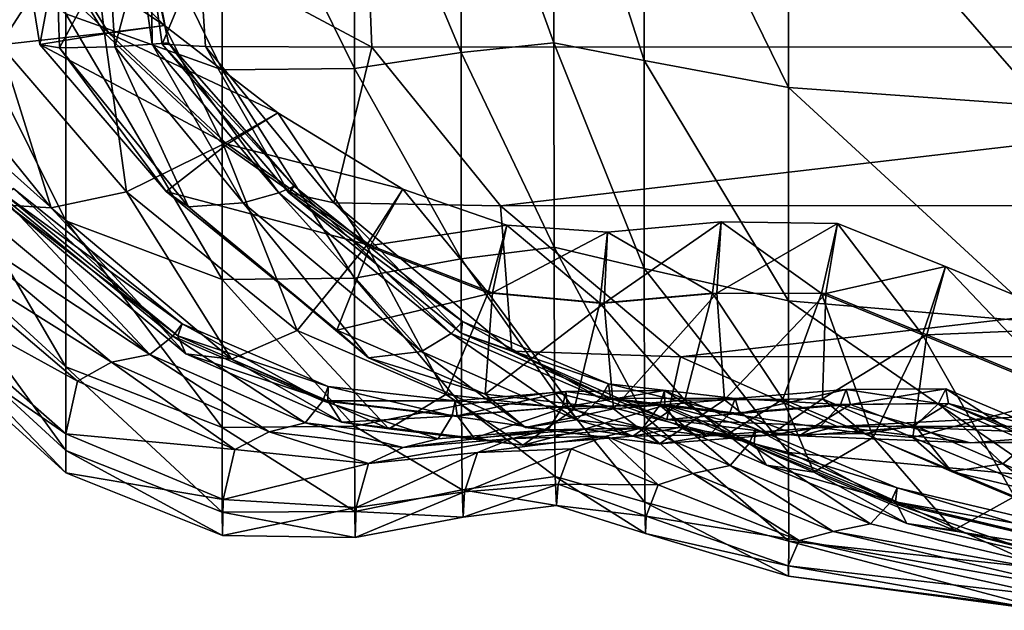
# Model space of a CAD drawing. Header units: millimetres. Extents: x 2387 to 13955, y -4964 to 364.
# Tile 779 of 1056: x 3696.4 to 3702.06, y -362.9 to -359.51. Entities that reach past the tile are written whole.
import ezdxf

# ---------------------------------------------------------------- set-up
doc = ezdxf.new("R2010")
doc.units = ezdxf.units.MM
doc.header["$MEASUREMENT"] = 0
doc.layers.add('Predefinito', color=7, linetype='Continuous', true_color=0x000000)

# ---------------------------------------------------------------- blocks, each defined once
blk = doc.blocks.new('Blocco 09')
at = {"layer": 'Predefinito'}
for points in [[(284.5977, -625.4365, 14.6833), (285.4974, -625.735, 14.3156), (285.4974, -627.2872, 15.5215)], [(285.4974, -627.2872, 15.5215), (284.5977, -626.9671, 15.872), (284.5977, -625.4365, 14.6833)], [(286.2571, -625.7303, 14.3233), (286.8711, -625.6611, 14.434), (286.8709, -627.1884, 15.6202)], [(287.4042, -627.1323, 15.6763), (286.8709, -627.1884, 15.6202), (286.8711, -625.6611, 14.434)], [(286.8711, -625.6611, 14.434), (287.4045, -625.619, 14.5012), (287.4042, -627.1323, 15.6763)], [(287.9228, -627.2346, 15.574), (287.4042, -627.1323, 15.6763), (287.4045, -625.619, 14.5012)], [(287.4045, -625.619, 14.5012), (287.923, -625.6959, 14.3788), (287.9228, -627.2346, 15.574)], [(288.753, -627.3903, 15.4184), (287.9228, -627.2346, 15.574), (287.923, -625.6959, 14.3788)], [(287.923, -625.6959, 14.3788), (288.753, -625.813, 14.1924), (288.753, -627.3903, 15.4184)], [(285.4974, -625.735, 14.3156), (286.2571, -625.7303, 14.3233), (286.257, -627.2808, 15.5279)], [(286.257, -627.2808, 15.5279), (285.4974, -627.2872, 15.5215), (285.4974, -625.735, 14.3156)], [(286.8709, -627.1884, 15.6202), (286.257, -627.2808, 15.5279), (286.2571, -625.7303, 14.3233)], [(288.753, -625.813, 14.1924), (290.2211, -625.8915, 14.0678), (290.2211, -627.4945, 15.3142)], [(290.2211, -627.4945, 15.3142), (288.753, -627.3903, 15.4184), (288.753, -625.813, 14.1924)], [(284.5977, -628.1558, 17.4027), (283.5634, -627.2316, 18.3346), (283.5634, -626.0801, 16.8506)], [(283.5634, -626.0801, 16.8506), (284.5977, -626.9671, 15.872), (284.5977, -628.1558, 17.4027)], [(284.5438, -626.6307, 430.0184), (284.3663, -626.6329, 427.6046), (284.4484, -627.1425, 427.6287)], [(284.4484, -627.1425, 427.6287), (284.5626, -627.1625, 430.0535), (284.5438, -626.6307, 430.0184)], [(284.8479, -626.6291, 432.4367), (284.5438, -626.6307, 430.0184), (284.5626, -627.1625, 430.0535)], [(284.5626, -627.1625, 430.0535), (284.8804, -627.1559, 432.4733), (284.8479, -626.6291, 432.4367)], [(285.0211, -626.6288, 433.3565), (284.8479, -626.6291, 432.4367), (284.8804, -627.1559, 432.4733)], [(284.8804, -627.1559, 432.4733), (285.0939, -627.1413, 433.3881), (285.0211, -626.6288, 433.3565)], [(285.0894, -626.629, 433.5332), (285.0211, -626.6288, 433.3565), (285.0939, -627.1413, 433.3881)], [(285.3675, -626.6279, 435.5368), (285.0784, -626.6287, 433.7225), (285.1512, -627.1411, 433.7548)], [(285.0784, -626.6287, 433.7225), (285.0894, -626.629, 433.5332), (285.189, -627.132, 433.5609)], [(285.189, -627.132, 433.5609), (285.1512, -627.1411, 433.7548), (285.0784, -626.6287, 433.7225)], [(285.0939, -627.1413, 433.3881), (285.189, -627.132, 433.5609), (285.0894, -626.629, 433.5332)], [(285.1512, -627.1411, 433.7548), (285.4004, -627.1544, 435.5775), (285.3675, -626.6279, 435.5368)], [(286.3565, -627.1576, 440.6371), (286.3364, -626.627, 440.589), (285.3675, -626.6279, 435.5368)], [(285.3675, -626.6279, 435.5368), (285.4004, -627.1544, 435.5775), (286.3565, -627.1576, 440.6371)], [(294.9314, -627.1563, 468.8546), (294.9113, -626.6259, 468.8031), (286.3364, -626.627, 440.589)], [(286.3364, -626.627, 440.589), (286.3565, -627.1576, 440.6371), (294.9314, -627.1563, 468.8546)], [(284.5486, -626.6351, 426.489), (284.1388, -626.6344, 425.6545), (284.2208, -627.1441, 425.676)], [(284.2208, -627.1441, 425.676), (284.8212, -627.0771, 426.4893), (284.5486, -626.6351, 426.489)], [(284.3663, -626.6329, 427.6046), (284.573, -626.6349, 426.6982), (284.8457, -627.0769, 426.6988)], [(284.8457, -627.0769, 426.6988), (284.4484, -627.1425, 427.6287), (284.3663, -626.6329, 427.6046)], [(284.7662, -626.6359, 426.5696), (284.5486, -626.6351, 426.489), (284.8212, -627.0771, 426.4893)], [(284.573, -626.6349, 426.6982), (284.7662, -626.6359, 426.5696), (285.166, -627.0328, 426.5552)], [(285.166, -627.0328, 426.5552), (284.8457, -627.0769, 426.6988), (284.573, -626.6349, 426.6982)], [(284.8212, -627.0771, 426.4893), (285.166, -627.0328, 426.5552), (284.7662, -626.6359, 426.5696)], [(285.4974, -628.493, 17.0736), (284.5977, -628.1558, 17.4027), (284.5977, -626.9671, 15.872)], [(284.5977, -626.9671, 15.872), (285.4974, -627.2872, 15.5215), (285.4974, -628.493, 17.0736)], [(284.8212, -627.0771, 426.4893), (284.2208, -627.1441, 425.676), (284.9464, -627.9887, 425.6871)], [(284.4484, -627.1425, 427.6287), (284.8457, -627.0769, 426.6988), (285.5266, -627.7157, 426.7157)], [(285.166, -627.0328, 426.5552), (284.8212, -627.0771, 426.4893), (285.5022, -627.7159, 426.5059)], [(284.9464, -627.9887, 425.6871), (285.5022, -627.7159, 426.5059), (284.8212, -627.0771, 426.4893)], [(284.8457, -627.0769, 426.6988), (285.166, -627.0328, 426.5552), (285.8171, -627.5345, 426.5753)], [(285.8171, -627.5345, 426.5753), (285.5266, -627.7157, 426.7157), (284.8457, -627.0769, 426.6988)], [(285.5022, -627.7159, 426.5059), (285.8171, -627.5345, 426.5753), (285.166, -627.0328, 426.5552)], [(285.0939, -627.1413, 433.3881), (284.8804, -627.1559, 432.4733), (285.618, -628.0535, 432.4865)], [(285.189, -627.132, 433.5609), (285.0939, -627.1413, 433.3881), (285.8223, -627.9953, 433.4031)], [(285.618, -628.0535, 432.4865), (285.8223, -627.9953, 433.4031), (285.0939, -627.1413, 433.3881)], [(285.1512, -627.1411, 433.7548), (285.189, -627.132, 433.5609), (285.9111, -627.957, 433.5772)], [(285.4004, -627.1544, 435.5775), (285.1512, -627.1411, 433.7548), (285.8796, -627.9951, 433.7708)], [(285.9111, -627.957, 433.5772), (285.8796, -627.9951, 433.7708), (285.1512, -627.1411, 433.7548)], [(285.8223, -627.9953, 433.4031), (285.9111, -627.957, 433.5772), (285.189, -627.132, 433.5609)], [(286.8709, -627.1884, 15.6202), (287.4042, -627.1323, 15.6763), (287.4045, -628.3075, 17.1896)], [(287.923, -628.4299, 17.1127), (287.4045, -628.3075, 17.1896), (287.4042, -627.1323, 15.6763)], [(287.4042, -627.1323, 15.6763), (287.9228, -627.2346, 15.574), (287.923, -628.4299, 17.1127)], [(284.2208, -627.1441, 425.676), (283.7741, -627.1682, 423.2899), (284.5145, -628.0818, 423.2984)], [(284.2638, -628.0651, 420.8696), (284.5145, -628.0818, 423.2984), (283.7741, -627.1682, 423.2899)], [(284.5145, -628.0818, 423.2984), (284.9464, -627.9887, 425.6871), (284.2208, -627.1441, 425.676)], [(284.5626, -627.1625, 430.0535), (284.4484, -627.1425, 427.6287), (285.1741, -627.9868, 427.641)], [(285.5266, -627.7157, 426.7157), (285.1741, -627.9868, 427.641), (284.4484, -627.1425, 427.6287)], [(284.8804, -627.1559, 432.4733), (284.5626, -627.1625, 430.0535), (285.3033, -628.075, 430.0652)], [(285.1741, -627.9868, 427.641), (285.3033, -628.075, 430.0652), (284.5626, -627.1625, 430.0535)], [(285.3033, -628.075, 430.0652), (285.618, -628.0535, 432.4865), (284.8804, -627.1559, 432.4733)], [(286.3565, -627.1576, 440.6371), (285.4004, -627.1544, 435.5775), (286.1383, -628.0518, 435.5931)], [(285.8796, -627.9951, 433.7708), (286.1383, -628.0518, 435.5931), (285.4004, -627.1544, 435.5775)], [(286.1383, -628.0518, 435.5931), (287.0976, -628.0691, 440.6537), (286.3565, -627.1576, 440.6371)], [(286.257, -627.2808, 15.5279), (286.8709, -627.1884, 15.6202), (286.871, -628.3747, 17.1476)], [(294.9314, -627.1563, 468.8546), (286.3565, -627.1576, 440.6371), (287.0976, -628.0691, 440.6537)], [(287.4045, -628.3075, 17.1896), (286.871, -628.3747, 17.1476), (286.8709, -627.1884, 15.6202)], [(287.0976, -628.0691, 440.6537), (295.6726, -628.0674, 468.8788), (294.9314, -627.1563, 468.8546)], [(283.5634, -627.2316, 18.3346), (284.5977, -628.1558, 17.4027), (284.5977, -628.9949, 19.2828)], [(284.5977, -628.9949, 19.2828), (283.5634, -628.048, 20.1374), (283.5634, -627.2316, 18.3346)], [(288.753, -628.6162, 16.9956), (287.923, -628.4299, 17.1127), (287.9228, -627.2346, 15.574)], [(287.9228, -627.2346, 15.574), (288.753, -627.3903, 15.4184), (288.753, -628.6162, 16.9956)], [(285.4974, -627.2872, 15.5215), (286.257, -627.2808, 15.5279), (286.2571, -628.4853, 17.0783)], [(286.2571, -628.4853, 17.0783), (285.4974, -628.493, 17.0736), (285.4974, -627.2872, 15.5215)], [(286.871, -628.3747, 17.1476), (286.2571, -628.4853, 17.0783), (286.257, -627.2808, 15.5279)], [(290.2211, -628.7409, 16.9171), (288.753, -628.6162, 16.9956), (288.753, -627.3903, 15.4184)], [(288.753, -627.3903, 15.4184), (290.2211, -627.4945, 15.3142), (290.2211, -628.7409, 16.9171)], [(285.8171, -627.5345, 426.5753), (285.5022, -627.7159, 426.5059), (286.3259, -628.2981, 426.5302)], [(285.5266, -627.7157, 426.7157), (285.8171, -627.5345, 426.5753), (286.535, -627.9732, 426.6119)], [(286.3259, -628.2981, 426.5302), (286.535, -627.9732, 426.6119), (285.8171, -627.5345, 426.5753)], [(285.5022, -627.7159, 426.5059), (284.9464, -627.9887, 425.6871), (285.929, -628.7862, 425.693)], [(285.1741, -627.9868, 427.641), (285.5266, -627.7157, 426.7157), (286.3503, -628.2978, 426.7403)], [(285.929, -628.7862, 425.693), (286.3259, -628.2981, 426.5302), (285.5022, -627.7159, 426.5059)], [(286.535, -627.9732, 426.6119), (286.3503, -628.2978, 426.7403), (285.5266, -627.7157, 426.7157)], [(284.2979, -627.9703, 419.7409), (284.2229, -628.009, 419.5611), (285.2139, -628.8181, 419.5645)], [(284.2515, -628.0084, 419.9304), (284.2979, -627.9703, 419.7409), (285.2662, -628.749, 419.746)], [(285.2139, -628.8181, 419.5645), (285.2662, -628.749, 419.746), (284.2979, -627.9703, 419.7409)], [(284.9464, -627.9887, 425.6871), (284.5145, -628.0818, 423.2984), (285.5503, -628.9513, 423.2985)], [(285.5503, -628.9513, 423.2985), (285.929, -628.7862, 425.693), (284.9464, -627.9887, 425.6871)], [(285.3033, -628.075, 430.0652), (285.1741, -627.9868, 427.641), (286.1566, -628.7841, 427.6472)], [(286.3503, -628.2978, 426.7403), (286.1566, -628.7841, 427.6472), (285.1741, -627.9868, 427.641)], [(285.9111, -627.957, 433.5772), (285.8223, -627.9953, 433.4031), (286.8128, -628.8029, 433.4098)], [(285.8796, -627.9951, 433.7708), (285.9111, -627.957, 433.5772), (286.8794, -628.734, 433.5877)], [(286.8128, -628.8029, 433.4098), (286.8794, -628.734, 433.5877), (285.9111, -627.957, 433.5772)], [(286.535, -627.9732, 426.6119), (286.3259, -628.2981, 426.5302), (287.0266, -628.5699, 426.5536)], [(286.3503, -628.2978, 426.7403), (286.535, -627.9732, 426.6119), (287.1343, -628.1807, 426.6472)], [(287.0266, -628.5699, 426.5536), (287.1343, -628.1807, 426.6472), (286.535, -627.9732, 426.6119)], [(284.2229, -628.009, 419.5611), (284.0558, -628.0695, 417.729), (285.0806, -628.9245, 417.7299)], [(285.0806, -628.9245, 417.7299), (285.2139, -628.8181, 419.5645), (284.2229, -628.009, 419.5611)], [(285.2662, -628.749, 419.746), (285.2425, -628.8176, 419.9341), (284.2515, -628.0084, 419.9304)], [(284.2638, -628.0651, 420.8696), (284.2515, -628.0084, 419.9304), (285.2425, -628.8176, 419.9341)], [(285.8223, -627.9953, 433.4031), (285.618, -628.0535, 432.4865), (286.642, -628.9068, 432.4879)], [(286.642, -628.9068, 432.4879), (286.8128, -628.8029, 433.4098), (285.8223, -627.9953, 433.4031)], [(286.8794, -628.734, 433.5877), (286.8702, -628.8026, 433.7783), (285.8796, -627.9951, 433.7708)], [(286.1383, -628.0518, 435.5931), (285.8796, -627.9951, 433.7708), (286.8702, -628.8026, 433.7783)], [(284.5978, -629.4764, 21.5201), (283.5634, -628.5269, 22.2456), (283.5634, -628.048, 20.1374)], [(283.5634, -628.048, 20.1374), (284.5977, -628.9949, 19.2828), (284.5978, -629.4764, 21.5201)], [(284.8616, -628.9682, 412.5827), (283.8254, -628.0972, 412.5827), (283.6289, -628.1967, 359.8209)], [(285.0806, -628.9245, 417.7299), (284.0558, -628.0695, 417.729), (283.8254, -628.0972, 412.5827)], [(283.8254, -628.0972, 412.5827), (284.8616, -628.9682, 412.5827), (285.0806, -628.9245, 417.7299)], [(284.5145, -628.0818, 423.2984), (284.2638, -628.0651, 420.8696), (285.2885, -628.9196, 420.8708)], [(285.2425, -628.8176, 419.9341), (285.2885, -628.9196, 420.8708), (284.2638, -628.0651, 420.8696)], [(285.2885, -628.9196, 420.8708), (285.5503, -628.9513, 423.2985), (284.5145, -628.0818, 423.2984)], [(285.618, -628.0535, 432.4865), (285.3033, -628.075, 430.0652), (286.3385, -628.9438, 430.0651)], [(286.1566, -628.7841, 427.6472), (286.3385, -628.9438, 430.0651), (285.3033, -628.075, 430.0652)], [(286.3385, -628.9438, 430.0651), (286.642, -628.9068, 432.4879), (285.618, -628.0535, 432.4865)], [(287.0976, -628.0691, 440.6537), (286.1383, -628.0518, 435.5931), (287.1622, -628.9048, 435.5958)], [(286.8702, -628.8026, 433.7783), (287.1622, -628.9048, 435.5958), (286.1383, -628.0518, 435.5931)], [(295.6726, -628.0674, 468.8788), (287.0976, -628.0691, 440.6537), (288.132, -628.9371, 440.6544)], [(287.1622, -628.9048, 435.5958), (288.132, -628.9371, 440.6544), (287.0976, -628.0691, 440.6537)], [(288.132, -628.9371, 440.6544), (296.7068, -628.9353, 468.8873), (295.6726, -628.0674, 468.8788)], [(284.5977, -628.1558, 17.4027), (285.4974, -628.493, 17.0736), (285.4975, -629.3439, 18.9856)], [(285.4975, -629.3439, 18.9856), (284.5977, -628.9949, 19.2828), (284.5977, -628.1558, 17.4027)], [(284.6649, -629.0773, 359.7496), (283.6289, -628.1967, 359.8209), (283.5634, -628.4726, 215.1428)], [(283.6289, -628.1967, 359.8209), (284.6649, -629.0773, 359.7496), (284.8616, -628.9682, 412.5827)], [(287.1343, -628.1807, 426.6472), (287.051, -628.5696, 426.7639), (286.3503, -628.2978, 426.7403)], [(287.1343, -628.1807, 426.6472), (287.0266, -628.5699, 426.5536), (287.6685, -628.6287, 426.5671)], [(287.051, -628.5696, 426.7639), (287.1343, -628.1807, 426.6472), (287.7124, -628.222, 426.6682)], [(287.6685, -628.6287, 426.5671), (287.7124, -628.222, 426.6682), (287.1343, -628.1807, 426.6472)], [(288.3662, -628.1622, 426.6618), (288.34, -628.5718, 426.7718), (287.6929, -628.6285, 426.7774)], [(287.6929, -628.6285, 426.7774), (287.7124, -628.222, 426.6682), (288.3662, -628.1622, 426.6618)], [(288.3156, -628.572, 426.5616), (288.3662, -628.1622, 426.6618), (287.7124, -628.222, 426.6682)], [(288.3662, -628.1622, 426.6618), (288.3156, -628.572, 426.5616), (288.942, -628.5746, 426.5492)], [(288.34, -628.5718, 426.7718), (288.3662, -628.1622, 426.6618), (289.0342, -628.171, 426.6447)], [(289.0342, -628.171, 426.6447), (288.9666, -628.5745, 426.7595), (288.34, -628.5718, 426.7718)], [(288.942, -628.5746, 426.5492), (289.0342, -628.171, 426.6447), (288.3662, -628.1622, 426.6618)], [(289.0342, -628.171, 426.6447), (288.942, -628.5746, 426.5492), (289.5222, -628.8115, 426.5425)], [(288.9666, -628.5745, 426.7595), (289.0342, -628.171, 426.6447), (289.6552, -628.4183, 426.6333)], [(289.5222, -628.8115, 426.5425), (289.6552, -628.4183, 426.6333), (289.0342, -628.171, 426.6447)], [(287.7124, -628.222, 426.6682), (287.6929, -628.6285, 426.7774), (287.051, -628.5696, 426.7639)], [(287.7124, -628.222, 426.6682), (287.6685, -628.6287, 426.5671), (288.3156, -628.572, 426.5616)], [(286.3259, -628.2981, 426.5302), (285.929, -628.7862, 425.693), (286.782, -629.1544, 425.6989)], [(286.1566, -628.7841, 427.6472), (286.3503, -628.2978, 426.7403), (287.051, -628.5696, 426.7639)], [(286.782, -629.1544, 425.6989), (287.0266, -628.5699, 426.5536), (286.3259, -628.2981, 426.5302)], [(286.871, -628.3747, 17.1476), (287.4045, -628.3075, 17.1896), (287.4065, -629.1401, 19.0617)], [(287.4045, -628.3075, 17.1896), (287.923, -628.4299, 17.1127), (287.9242, -629.2775, 19.0107)], [(287.9242, -629.2775, 19.0107), (287.4065, -629.1401, 19.0617), (287.4045, -628.3075, 17.1896)], [(286.2571, -628.4853, 17.0783), (286.871, -628.3747, 17.1476), (286.8724, -629.2142, 19.0341)], [(287.4065, -629.1401, 19.0617), (286.8724, -629.2142, 19.0341), (286.871, -628.3747, 17.1476)], [(287.923, -628.4299, 17.1127), (288.753, -628.6162, 16.9956), (288.7532, -629.4868, 18.9329)], [(288.7532, -629.4868, 18.9329), (287.9242, -629.2775, 19.0107), (287.923, -628.4299, 17.1127)], [(289.6552, -628.4183, 426.6333), (289.5468, -628.8114, 426.7528), (288.9666, -628.5745, 426.7595)], [(289.6552, -628.4183, 426.6333), (289.5222, -628.8115, 426.5425), (290.3579, -629.158, 426.5432)], [(289.5468, -628.8114, 426.7528), (289.6552, -628.4183, 426.6333), (290.5059, -628.7703, 426.6323)], [(290.3579, -629.158, 426.5432), (290.5059, -628.7703, 426.6323), (289.6552, -628.4183, 426.6333)], [(284.5988, -629.3799, 214.8576), (283.5634, -628.4726, 215.1428), (283.5634, -628.6683, 71.6003)], [(283.5634, -628.4726, 215.1428), (284.5988, -629.3799, 214.8576), (284.6649, -629.0773, 359.7496)], [(285.4974, -628.493, 17.0736), (286.2571, -628.4853, 17.0783), (286.2575, -629.3365, 18.9884)], [(286.2575, -629.3365, 18.9884), (285.4975, -629.3439, 18.9856), (285.4974, -628.493, 17.0736)], [(286.8724, -629.2142, 19.0341), (286.2575, -629.3365, 18.9884), (286.2571, -628.4853, 17.0783)], [(283.5634, -628.5269, 22.2456), (284.5978, -629.4764, 21.5201), (284.598, -629.6037, 71.0624)], [(284.598, -629.6037, 71.0624), (283.5634, -628.6683, 71.6003), (283.5634, -628.5269, 22.2456)], [(287.051, -628.5696, 426.7639), (287.0092, -629.1522, 427.6532), (286.1566, -628.7841, 427.6472)], [(287.0266, -628.5699, 426.5536), (286.782, -629.1544, 425.6989), (287.5198, -629.2394, 425.7012)], [(287.0092, -629.1522, 427.6532), (287.051, -628.5696, 426.7639), (287.6929, -628.6285, 426.7774)], [(287.5198, -629.2394, 425.7012), (287.6685, -628.6287, 426.5671), (287.0266, -628.5699, 426.5536)], [(288.1566, -629.1873, 425.697), (288.3156, -628.572, 426.5616), (287.6685, -628.6287, 426.5671)], [(287.7468, -629.2374, 427.6555), (287.6929, -628.6285, 426.7774), (288.34, -628.5718, 426.7718)], [(288.34, -628.5718, 426.7718), (288.3839, -629.1856, 427.651), (287.7468, -629.2374, 427.6555)], [(288.3156, -628.572, 426.5616), (288.1566, -629.1873, 425.697), (288.7204, -629.1806, 425.692)], [(288.7204, -629.1806, 425.692), (288.942, -628.5746, 426.5492), (288.3156, -628.572, 426.5616)], [(288.3839, -629.1856, 427.651), (288.34, -628.5718, 426.7718), (288.9666, -628.5745, 426.7595)], [(288.9666, -628.5745, 426.7595), (288.9484, -629.1792, 427.6458), (288.3839, -629.1856, 427.651)], [(288.942, -628.5746, 426.5492), (288.7204, -629.1806, 425.692), (289.2393, -629.4019, 425.6922)], [(289.2393, -629.4019, 425.6922), (289.5222, -628.8115, 426.5425), (288.942, -628.5746, 426.5492)], [(288.9484, -629.1792, 427.6458), (288.9666, -628.5745, 426.7595), (289.5468, -628.8114, 426.7528)], [(283.5634, -628.6683, 71.6003), (284.598, -629.6037, 71.0624), (284.5988, -629.3799, 214.8576)], [(287.6929, -628.6285, 426.7774), (287.7468, -629.2374, 427.6555), (287.0092, -629.1522, 427.6532)], [(287.6685, -628.6287, 426.5671), (287.5198, -629.2394, 425.7012), (288.1566, -629.1873, 425.697)], [(288.753, -628.6162, 16.9956), (290.2211, -628.7409, 16.9171), (290.221, -629.6283, 18.8804)], [(290.221, -629.6283, 18.8804), (288.7532, -629.4868, 18.9329), (288.753, -628.6162, 16.9956)], [(285.2662, -628.749, 419.746), (285.2139, -628.8181, 419.5645), (286.0758, -629.1912, 419.5678)], [(285.2425, -628.8176, 419.9341), (285.2662, -628.749, 419.746), (286.1066, -629.1086, 419.751)], [(286.0758, -629.1912, 419.5678), (286.1066, -629.1086, 419.751), (285.2662, -628.749, 419.746)], [(286.8794, -628.734, 433.5877), (286.8128, -628.8029, 433.4098), (287.672, -629.1759, 433.4163)], [(286.8702, -628.8026, 433.7783), (286.8794, -628.734, 433.5877), (287.7174, -629.0936, 433.5977)], [(287.672, -629.1759, 433.4163), (287.7174, -629.0936, 433.5977), (286.8794, -628.734, 433.5877)], [(290.5059, -628.7703, 426.6323), (290.3825, -629.158, 426.7535), (289.5468, -628.8114, 426.7528)], [(285.2139, -628.8181, 419.5645), (285.0806, -628.9245, 417.7299), (285.975, -629.3178, 417.7307)], [(285.975, -629.3178, 417.7307), (286.0758, -629.1912, 419.5678), (285.2139, -628.8181, 419.5645)], [(285.2885, -628.9196, 420.8708), (285.2425, -628.8176, 419.9341), (286.1044, -629.1907, 419.9375)], [(286.1066, -629.1086, 419.751), (286.1044, -629.1907, 419.9375), (285.2425, -628.8176, 419.9341)], [(285.929, -628.7862, 425.693), (285.5503, -628.9513, 423.2985), (286.4545, -629.3516, 423.2986)], [(286.4545, -629.3516, 423.2986), (286.782, -629.1544, 425.6989), (285.929, -628.7862, 425.693)], [(286.3385, -628.9438, 430.0651), (286.1566, -628.7841, 427.6472), (287.0092, -629.1522, 427.6532)], [(286.8128, -628.8029, 433.4098), (286.642, -628.9068, 432.4879), (287.5333, -629.3003, 432.4893)], [(287.5333, -629.3003, 432.4893), (287.672, -629.1759, 433.4163), (286.8128, -628.8029, 433.4098)], [(287.1622, -628.9048, 435.5958), (286.8702, -628.8026, 433.7783), (287.7296, -629.1757, 433.7854)], [(287.7174, -629.0936, 433.5977), (287.7296, -629.1757, 433.7854), (286.8702, -628.8026, 433.7783)], [(289.5468, -628.8114, 426.7528), (289.4678, -629.4007, 427.6462), (288.9484, -629.1792, 427.6458)], [(289.5222, -628.8115, 426.5425), (289.2393, -629.4019, 425.6922), (290.0521, -629.7399, 425.6952)], [(289.4678, -629.4007, 427.6462), (289.5468, -628.8114, 426.7528), (290.3825, -629.158, 426.7535)], [(290.0521, -629.7399, 425.6952), (290.3579, -629.158, 426.5432), (289.5222, -628.8115, 426.5425)], [(285.0806, -628.9245, 417.7299), (284.8616, -628.9682, 412.5827), (285.7672, -629.3679, 412.5826)], [(285.7672, -629.3679, 412.5826), (285.975, -629.3178, 417.7307), (285.0806, -628.9245, 417.7299)], [(285.5503, -628.9513, 423.2985), (285.2885, -628.9196, 420.8708), (286.1826, -629.3131, 420.8718)], [(286.1044, -629.1907, 419.9375), (286.1826, -629.3131, 420.8718), (285.2885, -628.9196, 420.8708)], [(286.1826, -629.3131, 420.8718), (286.4545, -629.3516, 423.2986), (285.5503, -628.9513, 423.2985)], [(286.642, -628.9068, 432.4879), (286.3385, -628.9438, 430.0651), (287.2412, -629.3441, 430.065)], [(287.0092, -629.1522, 427.6532), (287.2412, -629.3441, 430.065), (286.3385, -628.9438, 430.0651)], [(287.2412, -629.3441, 430.065), (287.5333, -629.3003, 432.4893), (286.642, -628.9068, 432.4879)], [(288.132, -628.9371, 440.6544), (287.1622, -628.9048, 435.5958), (288.053, -629.2983, 435.5981)], [(287.7296, -629.1757, 433.7854), (288.053, -629.2983, 435.5981), (287.1622, -628.9048, 435.5958)], [(288.053, -629.2983, 435.5981), (289.032, -629.3373, 440.6548), (288.132, -628.9371, 440.6544)], [(296.7068, -628.9353, 468.8873), (288.132, -628.9371, 440.6544), (289.032, -629.3373, 440.6548)], [(289.032, -629.3373, 440.6548), (297.6064, -629.3354, 468.8912), (296.7068, -628.9353, 468.8873)], [(285.4978, -629.8309, 21.2709), (284.5978, -629.4764, 21.5201), (284.5977, -628.9949, 19.2828)], [(284.5977, -628.9949, 19.2828), (285.4975, -629.3439, 18.9856), (285.4978, -629.8309, 21.2709)], [(284.8616, -628.9682, 412.5827), (284.6649, -629.0773, 359.7496), (285.5702, -629.4712, 359.7255)], [(285.5702, -629.4712, 359.7255), (285.7672, -629.3679, 412.5826), (284.8616, -628.9682, 412.5827)], [(285.5702, -629.4712, 359.7255), (284.6649, -629.0773, 359.7496), (284.5988, -629.3799, 214.8576)], [(286.1066, -629.1086, 419.751), (286.0758, -629.1912, 419.5678), (286.8191, -629.277, 419.569)], [(286.1044, -629.1907, 419.9375), (286.1066, -629.1086, 419.751), (286.8363, -629.1907, 419.7533)], [(286.8191, -629.277, 419.569), (286.8363, -629.1907, 419.7533), (286.1066, -629.1086, 419.751)], [(287.7174, -629.0936, 433.5977), (287.672, -629.1759, 433.4163), (288.4137, -629.263, 433.4186)], [(287.7296, -629.1757, 433.7854), (287.7174, -629.0936, 433.5977), (288.4457, -629.1768, 433.6022)], [(288.4137, -629.263, 433.4186), (288.4457, -629.1768, 433.6022), (287.7174, -629.0936, 433.5977)], [(289.109, -629.212, 433.7821), (289.0848, -629.1254, 433.5962), (289.6566, -629.1209, 433.5886)], [(289.6145, -629.2063, 433.4066), (289.6566, -629.1209, 433.5886), (289.0848, -629.1254, 433.5962)], [(289.6566, -629.1209, 433.5886), (289.6722, -629.2061, 433.7758), (289.109, -629.212, 433.7821)], [(289.6566, -629.1209, 433.5886), (289.6145, -629.2063, 433.4066), (290.1323, -629.4278, 433.4074)], [(289.6722, -629.2061, 433.7758), (289.6566, -629.1209, 433.5886), (290.1831, -629.3446, 433.5881)], [(290.1323, -629.4278, 433.4074), (290.1831, -629.3446, 433.5881), (289.6566, -629.1209, 433.5886)], [(286.782, -629.1544, 425.6989), (286.4545, -629.3516, 423.2986), (287.2245, -629.4451, 423.2975)], [(287.2245, -629.4451, 423.2975), (287.5198, -629.2394, 425.7012), (286.782, -629.1544, 425.6989)], [(286.8477, -629.2765, 419.9388), (286.8363, -629.1907, 419.7533), (287.4729, -629.1374, 419.7503)], [(287.4542, -629.2242, 419.566), (287.4729, -629.1374, 419.7503), (286.8363, -629.1907, 419.7533)], [(287.4729, -629.1374, 419.7503), (287.4829, -629.2238, 419.9358), (286.8477, -629.2765, 419.9388)], [(286.8724, -629.2142, 19.0341), (287.4065, -629.1401, 19.0617), (287.4111, -629.6259, 21.3133)], [(287.2412, -629.3441, 430.065), (287.0092, -629.1522, 427.6532), (287.7468, -629.2374, 427.6555)], [(287.9271, -629.7732, 21.2837), (287.4111, -629.6259, 21.3133), (287.4065, -629.1401, 19.0617)], [(287.4065, -629.1401, 19.0617), (287.9242, -629.2775, 19.0107), (287.9271, -629.7732, 21.2837)], [(287.4729, -629.1374, 419.7503), (287.4542, -629.2242, 419.566), (288.0129, -629.2161, 419.5628)], [(287.4829, -629.2238, 419.9358), (287.4729, -629.1374, 419.7503), (288.0405, -629.1305, 419.7464)], [(288.0129, -629.2161, 419.5628), (288.0405, -629.1305, 419.7464), (287.4729, -629.1374, 419.7503)], [(288.0405, -629.1305, 419.7464), (288.0418, -629.2158, 419.9326), (287.4829, -629.2238, 419.9358)], [(287.672, -629.1759, 433.4163), (287.5333, -629.3003, 432.4893), (288.2953, -629.3928, 432.4886)], [(288.2953, -629.3928, 432.4886), (288.4137, -629.263, 433.4186), (287.672, -629.1759, 433.4163)], [(288.4457, -629.1768, 433.6022), (288.4713, -629.2627, 433.788), (287.7296, -629.1757, 433.7854)], [(288.053, -629.2983, 435.5981), (287.7296, -629.1757, 433.7854), (288.4713, -629.2627, 433.788)], [(288.0405, -629.1305, 419.7464), (288.0129, -629.2161, 419.5628), (288.527, -629.4356, 419.5634)], [(288.527, -629.4356, 419.5634), (288.5631, -629.3522, 419.7462), (288.0405, -629.1305, 419.7464)], [(288.0418, -629.2158, 419.9326), (288.0405, -629.1305, 419.7464), (288.5631, -629.3522, 419.7462)], [(288.6444, -629.3884, 430.0587), (288.3839, -629.1856, 427.651), (288.9484, -629.1792, 427.6458)], [(288.4457, -629.1768, 433.6022), (288.4137, -629.263, 433.4186), (289.0514, -629.2122, 433.4129)], [(288.4713, -629.2627, 433.788), (288.4457, -629.1768, 433.6022), (289.0848, -629.1254, 433.5962)], [(289.0514, -629.2122, 433.4129), (289.0848, -629.1254, 433.5962), (288.4457, -629.1768, 433.6022)], [(289.0848, -629.1254, 433.5962), (289.109, -629.212, 433.7821), (288.4713, -629.2627, 433.788)], [(288.9484, -629.1792, 427.6458), (289.1889, -629.3793, 430.0556), (288.6444, -629.3884, 430.0587)], [(289.1889, -629.3793, 430.0556), (288.9484, -629.1792, 427.6458), (289.4678, -629.4007, 427.6462)], [(289.0848, -629.1254, 433.5962), (289.0514, -629.2122, 433.4129), (289.6145, -629.2063, 433.4066)], [(290.3825, -629.158, 426.7535), (290.2808, -629.7391, 427.6496), (289.4678, -629.4007, 427.6462)], [(286.0758, -629.1912, 419.5678), (285.975, -629.3178, 417.7307), (286.7386, -629.4087, 417.7303)], [(286.7386, -629.4087, 417.7303), (286.8191, -629.277, 419.569), (286.0758, -629.1912, 419.5678)], [(286.8363, -629.1907, 419.7533), (286.8477, -629.2765, 419.9388), (286.1044, -629.1907, 419.9375)], [(286.1826, -629.3131, 420.8718), (286.1044, -629.1907, 419.9375), (286.8477, -629.2765, 419.9388)], [(286.2575, -629.3365, 18.9884), (286.8724, -629.2142, 19.0341), (286.8757, -629.7013, 21.2978)], [(286.8363, -629.1907, 419.7533), (286.8191, -629.277, 419.569), (287.4542, -629.2242, 419.566)], [(287.3709, -629.3566, 417.7278), (287.4542, -629.2242, 419.566), (286.8191, -629.277, 419.569)], [(286.9462, -629.4045, 420.8715), (286.8477, -629.2765, 419.9388), (287.4829, -629.2238, 419.9358)], [(287.4111, -629.6259, 21.3133), (286.8757, -629.7013, 21.2978), (286.8724, -629.2142, 19.0341)], [(287.4829, -629.2238, 419.9358), (287.5795, -629.3531, 420.8685), (286.9462, -629.4045, 420.8715)], [(287.4542, -629.2242, 419.566), (287.3709, -629.3566, 417.7278), (287.9157, -629.3462, 417.7258)], [(287.9157, -629.3462, 417.7258), (288.0129, -629.2161, 419.5628), (287.4542, -629.2242, 419.566)], [(287.5795, -629.3531, 420.8685), (287.4829, -629.2238, 419.9358), (288.0418, -629.2158, 419.9326)], [(287.8576, -629.3943, 423.2941), (288.1566, -629.1873, 425.697), (287.5198, -629.2394, 425.7012)], [(288.0418, -629.2158, 419.9326), (288.1254, -629.3432, 420.8662), (287.5795, -629.3531, 420.8685)], [(288.0102, -629.4383, 430.0634), (287.7468, -629.2374, 427.6555), (288.3839, -629.1856, 427.651)], [(288.1566, -629.1873, 425.697), (287.8576, -629.3943, 423.2941), (288.3998, -629.3842, 423.2918)], [(288.0129, -629.2161, 419.5628), (287.9157, -629.3462, 417.7258), (288.417, -629.5622, 417.7271)], [(288.3839, -629.1856, 427.651), (288.6444, -629.3884, 430.0587), (288.0102, -629.4383, 430.0634)], [(288.417, -629.5622, 417.7271), (288.527, -629.4356, 419.5634), (288.0129, -629.2161, 419.5628)], [(288.1254, -629.3432, 420.8662), (288.0418, -629.2158, 419.9326), (288.5558, -629.4353, 419.9331)], [(288.5631, -629.3522, 419.7462), (288.5558, -629.4353, 419.9331), (288.0418, -629.2158, 419.9326)], [(288.3998, -629.3842, 423.2918), (288.7204, -629.1806, 425.692), (288.1566, -629.1873, 425.697)], [(288.7204, -629.1806, 425.692), (288.3998, -629.3842, 423.2918), (288.8977, -629.5998, 423.2941)], [(288.9307, -629.343, 432.4833), (289.0514, -629.2122, 433.4129), (288.4137, -629.263, 433.4186)], [(288.8145, -629.3909, 435.5976), (288.4713, -629.2627, 433.788), (289.109, -629.212, 433.7821)], [(288.8977, -629.5998, 423.2941), (289.2393, -629.4019, 425.6922), (288.7204, -629.1806, 425.692)], [(289.109, -629.212, 433.7821), (289.4504, -629.3413, 435.5918), (288.8145, -629.3909, 435.5976)], [(289.0514, -629.2122, 433.4129), (288.9307, -629.343, 432.4833), (289.4803, -629.3349, 432.4792)], [(289.4803, -629.3349, 432.4792), (289.6145, -629.2063, 433.4066), (289.0514, -629.2122, 433.4129)], [(289.4504, -629.3413, 435.5918), (289.109, -629.212, 433.7821), (289.6722, -629.2061, 433.7758)], [(289.6722, -629.2061, 433.7758), (290.0012, -629.3336, 435.5873), (289.4504, -629.3413, 435.5918)], [(289.6145, -629.2063, 433.4066), (289.4803, -629.3349, 432.4792), (289.9851, -629.5529, 432.4819)], [(289.9851, -629.5529, 432.4819), (290.1323, -629.4278, 433.4074), (289.6145, -629.2063, 433.4066)], [(290.0012, -629.3336, 435.5873), (289.6722, -629.2061, 433.7758), (290.1902, -629.4276, 433.7767)], [(290.1831, -629.3446, 433.5881), (290.1902, -629.4276, 433.7767), (289.6722, -629.2061, 433.7758)], [(286.8477, -629.2765, 419.9388), (286.9462, -629.4045, 420.8715), (286.1826, -629.3131, 420.8718)], [(286.8191, -629.277, 419.569), (286.7386, -629.4087, 417.7303), (287.3709, -629.3566, 417.7278)], [(287.5198, -629.2394, 425.7012), (287.2245, -629.4451, 423.2975), (287.8576, -629.3943, 423.2941)], [(287.7468, -629.2374, 427.6555), (288.0102, -629.4383, 430.0634), (287.2412, -629.3441, 430.065)], [(288.7537, -629.9978, 21.2386), (287.9271, -629.7732, 21.2837), (287.9242, -629.2775, 19.0107)], [(287.9242, -629.2775, 19.0107), (288.7532, -629.4868, 18.9329), (288.7537, -629.9978, 21.2386)], [(288.4713, -629.2627, 433.788), (288.8145, -629.3909, 435.5976), (288.053, -629.2983, 435.5981)], [(288.4137, -629.263, 433.4186), (288.2953, -629.3928, 432.4886), (288.9307, -629.343, 432.4833)], [(285.4975, -629.3439, 18.9856), (286.2575, -629.3365, 18.9884), (286.2587, -629.827, 21.272)], [(286.2587, -629.827, 21.272), (285.4978, -629.8309, 21.2709), (285.4975, -629.3439, 18.9856)], [(285.975, -629.3178, 417.7307), (285.7672, -629.3679, 412.5826), (286.5372, -629.4595, 412.5821)], [(286.5372, -629.4595, 412.5821), (286.7386, -629.4087, 417.7303), (285.975, -629.3178, 417.7307)], [(286.4545, -629.3516, 423.2986), (286.1826, -629.3131, 420.8718), (286.9462, -629.4045, 420.8715)], [(286.8757, -629.7013, 21.2978), (286.2587, -629.827, 21.272), (286.2575, -629.3365, 18.9884)], [(287.1666, -629.4066, 412.5803), (287.7052, -629.3945, 412.579), (287.9157, -629.3462, 417.7258)], [(287.9157, -629.3462, 417.7258), (287.3709, -629.3566, 417.7278), (287.1666, -629.4066, 412.5803)], [(287.5333, -629.3003, 432.4893), (287.2412, -629.3441, 430.065), (288.0102, -629.4383, 430.0634)], [(288.0102, -629.4383, 430.0634), (288.2953, -629.3928, 432.4886), (287.5333, -629.3003, 432.4893)], [(287.8576, -629.3943, 423.2941), (287.5795, -629.3531, 420.8685), (288.1254, -629.3432, 420.8662)], [(287.9157, -629.3462, 417.7258), (287.7052, -629.3945, 412.579), (288.203, -629.6089, 412.5802)], [(288.1254, -629.3432, 420.8662), (288.3998, -629.3842, 423.2918), (287.8576, -629.3943, 423.2941)], [(288.203, -629.6089, 412.5802), (288.417, -629.5622, 417.7271), (287.9157, -629.3462, 417.7258)], [(289.032, -629.3373, 440.6548), (288.053, -629.2983, 435.5981), (288.8145, -629.3909, 435.5976)], [(288.3998, -629.3842, 423.2918), (288.1254, -629.3432, 420.8662), (288.6267, -629.5596, 420.8678)], [(288.5558, -629.4353, 419.9331), (288.6267, -629.5596, 420.8678), (288.1254, -629.3432, 420.8662)], [(288.6444, -629.3884, 430.0587), (288.9307, -629.343, 432.4833), (288.2953, -629.3928, 432.4886)], [(288.9307, -629.343, 432.4833), (288.6444, -629.3884, 430.0587), (289.1889, -629.3793, 430.0556)], [(288.8145, -629.3909, 435.5976), (289.7993, -629.4318, 440.6529), (289.032, -629.3373, 440.6548)], [(289.7993, -629.4318, 440.6529), (288.8145, -629.3909, 435.5976), (289.4504, -629.3413, 435.5918)], [(289.1889, -629.3793, 430.0556), (289.4803, -629.3349, 432.4792), (288.9307, -629.343, 432.4833)], [(297.6064, -629.3354, 468.8912), (289.032, -629.3373, 440.6548), (289.7993, -629.4318, 440.6529)], [(289.4803, -629.3349, 432.4792), (289.1889, -629.3793, 430.0556), (289.6887, -629.5959, 430.0587)], [(290.4356, -629.3829, 440.6465), (289.4504, -629.3413, 435.5918), (290.0012, -629.3336, 435.5873)], [(289.4504, -629.3413, 435.5918), (290.4356, -629.3829, 440.6465), (289.7993, -629.4318, 440.6529)], [(289.6887, -629.5959, 430.0587), (289.9851, -629.5529, 432.4819), (289.4803, -629.3349, 432.4792)], [(289.7993, -629.4318, 440.6529), (298.3734, -629.4301, 468.8901), (297.6064, -629.3354, 468.8912)], [(285.502, -629.7579, 214.761), (284.5988, -629.3799, 214.8576), (284.598, -629.6037, 71.0624)], [(284.5988, -629.3799, 214.8576), (285.502, -629.7579, 214.761), (285.5702, -629.4712, 359.7255)], [(285.7672, -629.3679, 412.5826), (285.5702, -629.4712, 359.7255), (286.3389, -629.5507, 359.7251)], [(286.3389, -629.5507, 359.7251), (286.5372, -629.4595, 412.5821), (285.7672, -629.3679, 412.5826)], [(286.9462, -629.4045, 420.8715), (287.2245, -629.4451, 423.2975), (286.4545, -629.3516, 423.2986)], [(286.5372, -629.4595, 412.5821), (287.1666, -629.4066, 412.5803), (287.3709, -629.3566, 417.7278)], [(287.3709, -629.3566, 417.7278), (286.7386, -629.4087, 417.7303), (286.5372, -629.4595, 412.5821)], [(287.2245, -629.4451, 423.2975), (286.9462, -629.4045, 420.8715), (287.5795, -629.3531, 420.8685)], [(287.7052, -629.3945, 412.579), (287.1666, -629.4066, 412.5803), (286.9653, -629.4877, 359.7251)], [(286.9653, -629.4877, 359.7251), (287.5023, -629.467, 359.725), (287.7052, -629.3945, 412.579)], [(287.5795, -629.3531, 420.8685), (287.8576, -629.3943, 423.2941), (287.2245, -629.4451, 423.2975)], [(287.7052, -629.3945, 412.579), (287.5023, -629.467, 359.725), (288.0028, -629.6735, 359.7244)], [(288.0028, -629.6735, 359.7244), (288.203, -629.6089, 412.5802), (287.7052, -629.3945, 412.579)], [(288.2953, -629.3928, 432.4886), (288.0102, -629.4383, 430.0634), (288.6444, -629.3884, 430.0587)], [(288.6267, -629.5596, 420.8678), (288.8977, -629.5998, 423.2941), (288.3998, -629.3842, 423.2918)], [(288.5631, -629.3522, 419.7462), (288.527, -629.4356, 419.5634), (289.338, -629.7723, 419.5656)], [(288.5558, -629.4353, 419.9331), (288.5631, -629.3522, 419.7462), (289.3774, -629.6901, 419.7483)], [(289.338, -629.7723, 419.5656), (289.3774, -629.6901, 419.7483), (288.5631, -629.3522, 419.7462)], [(289.2393, -629.4019, 425.6922), (288.8977, -629.5998, 423.2941), (289.7026, -629.9348, 423.2975)], [(289.4678, -629.4007, 427.6462), (289.6887, -629.5959, 430.0587), (289.1889, -629.3793, 430.0556)], [(289.7026, -629.9348, 423.2975), (290.0521, -629.7399, 425.6952), (289.2393, -629.4019, 425.6922)], [(289.6887, -629.5959, 430.0587), (289.4678, -629.4007, 427.6462), (290.2808, -629.7391, 427.6496)], [(298.3734, -629.4301, 468.8901), (289.7993, -629.4318, 440.6529), (290.4356, -629.3829, 440.6465)], [(287.1666, -629.4066, 412.5803), (286.5372, -629.4595, 412.5821), (286.3389, -629.5507, 359.7251)], [(286.3389, -629.5507, 359.7251), (286.9653, -629.4877, 359.7251), (287.1666, -629.4066, 412.5803)], [(288.527, -629.4356, 419.5634), (288.417, -629.5622, 417.7271), (289.2237, -629.8969, 417.7295)], [(289.2237, -629.8969, 417.7295), (289.338, -629.7723, 419.5656), (288.527, -629.4356, 419.5634)], [(289.3774, -629.6901, 419.7483), (289.3668, -629.7721, 419.9355), (288.5558, -629.4353, 419.9331)], [(288.6267, -629.5596, 420.8678), (288.5558, -629.4353, 419.9331), (289.3668, -629.7721, 419.9355)], [(290.1323, -629.4278, 433.4074), (289.9851, -629.5529, 432.4819), (290.7928, -629.8899, 432.4868)], [(284.5978, -629.4764, 21.5201), (285.4978, -629.8309, 21.2709), (285.499, -629.9653, 70.8794)], [(285.499, -629.9653, 70.8794), (284.598, -629.6037, 71.0624), (284.5978, -629.4764, 21.5201)], [(286.3389, -629.5507, 359.7251), (285.5702, -629.4712, 359.7255), (285.502, -629.7579, 214.761)], [(286.2677, -629.8035, 214.7606), (286.8909, -629.7137, 214.7641), (286.9653, -629.4877, 359.7251)], [(286.9653, -629.4877, 359.7251), (286.3389, -629.5507, 359.7251), (286.2677, -629.8035, 214.7606)], [(286.8909, -629.7137, 214.7641), (287.4277, -629.6701, 214.766), (287.5023, -629.467, 359.725)], [(287.5023, -629.467, 359.725), (286.9653, -629.4877, 359.7251), (286.8909, -629.7137, 214.7641)], [(288.0028, -629.6735, 359.7244), (287.5023, -629.467, 359.725), (287.4277, -629.6701, 214.766)], [(290.2208, -630.1542, 21.2077), (288.7537, -629.9978, 21.2386), (288.7532, -629.4868, 18.9329)], [(288.7532, -629.4868, 18.9329), (290.221, -629.6283, 18.8804), (290.2208, -630.1542, 21.2077)], [(285.502, -629.7579, 214.761), (286.2677, -629.8035, 214.7606), (286.3389, -629.5507, 359.7251)], [(288.417, -629.5622, 417.7271), (288.203, -629.6089, 412.5802), (289.0098, -629.9421, 412.582)], [(289.0098, -629.9421, 412.582), (289.2237, -629.8969, 417.7295), (288.417, -629.5622, 417.7271)], [(288.8977, -629.5998, 423.2941), (288.6267, -629.5596, 420.8678), (289.433, -629.8948, 420.8706)], [(289.3668, -629.7721, 419.9355), (289.433, -629.8948, 420.8706), (288.6267, -629.5596, 420.8678)], [(289.9851, -629.5529, 432.4819), (289.6887, -629.5959, 430.0587), (290.4945, -629.9319, 430.0634)], [(290.4945, -629.9319, 430.0634), (290.7928, -629.8899, 432.4868), (289.9851, -629.5529, 432.4819)], [(284.598, -629.6037, 71.0624), (285.499, -629.9653, 70.8794), (285.502, -629.7579, 214.761)], [(286.8757, -629.7013, 21.2978), (287.4111, -629.6259, 21.3133), (287.4183, -629.7932, 70.8971)], [(287.4111, -629.6259, 21.3133), (287.9271, -629.7732, 21.2837), (287.9307, -629.9534, 70.8834)], [(287.9307, -629.9534, 70.8834), (287.4183, -629.7932, 70.8971), (287.4111, -629.6259, 21.3133)], [(288.203, -629.6089, 412.5802), (288.0028, -629.6735, 359.7244), (288.8129, -629.9939, 359.7234)], [(288.8129, -629.9939, 359.7234), (289.0098, -629.9421, 412.582), (288.203, -629.6089, 412.5802)], [(289.433, -629.8948, 420.8706), (289.7026, -629.9348, 423.2975), (288.8977, -629.5998, 423.2941)], [(290.2808, -629.7391, 427.6496), (290.4945, -629.9319, 430.0634), (289.6887, -629.5959, 430.0587)], [(287.4277, -629.6701, 214.766), (286.8909, -629.7137, 214.7641), (286.8817, -629.8599, 70.8905)], [(286.8817, -629.8599, 70.8905), (287.4183, -629.7932, 70.8971), (287.4277, -629.6701, 214.766)], [(287.934, -629.8542, 214.7612), (287.4277, -629.6701, 214.766), (287.4183, -629.7932, 70.8971)], [(287.4277, -629.6701, 214.766), (287.934, -629.8542, 214.7612), (288.0028, -629.6735, 359.7244)], [(288.8129, -629.9939, 359.7234), (288.0028, -629.6735, 359.7244), (287.934, -629.8542, 214.7612)], [(286.2587, -629.827, 21.272), (286.8757, -629.7013, 21.2978), (286.8817, -629.8599, 70.8905)], [(286.8909, -629.7137, 214.7641), (286.2677, -629.8035, 214.7606), (286.2616, -629.9763, 70.8793)], [(286.2616, -629.9763, 70.8793), (286.8817, -629.8599, 70.8905), (286.8909, -629.7137, 214.7641)], [(287.4183, -629.7932, 70.8971), (286.8817, -629.8599, 70.8905), (286.8757, -629.7013, 21.2978)], [(289.3774, -629.6901, 419.7483), (289.338, -629.7723, 419.5656), (290.7875, -630.1159, 419.5677)], [(289.3668, -629.7721, 419.9355), (289.3774, -629.6901, 419.7483), (290.8195, -630.032, 419.751)], [(290.7875, -630.1159, 419.5677), (290.8195, -630.032, 419.751), (289.3774, -629.6901, 419.7483)], [(290.0521, -629.7399, 425.6952), (289.7026, -629.9348, 423.2975), (291.1663, -630.2827, 423.2986)], [(286.2677, -629.8035, 214.7606), (285.502, -629.7579, 214.761), (285.499, -629.9653, 70.8794)], [(287.4183, -629.7932, 70.8971), (287.9307, -629.9534, 70.8834), (287.934, -629.8542, 214.7612)], [(287.9271, -629.7732, 21.2837), (288.7537, -629.9978, 21.2386), (288.7531, -630.1986, 70.8624)], [(288.7531, -630.1986, 70.8624), (287.9307, -629.9534, 70.8834), (287.9271, -629.7732, 21.2837)], [(289.338, -629.7723, 419.5656), (289.2237, -629.8969, 417.7295), (290.6846, -630.2425, 417.7306)], [(290.6846, -630.2425, 417.7306), (290.7875, -630.1159, 419.5677), (289.338, -629.7723, 419.5656)], [(289.433, -629.8948, 420.8706), (289.3668, -629.7721, 419.9355), (290.8163, -630.1157, 419.9376)], [(290.8195, -630.032, 419.751), (290.8163, -630.1157, 419.9376), (289.3668, -629.7721, 419.9355)], [(285.4978, -629.8309, 21.2709), (286.2587, -629.827, 21.272), (286.2616, -629.9763, 70.8793)], [(286.2616, -629.9763, 70.8793), (285.499, -629.9653, 70.8794), (285.4978, -629.8309, 21.2709)], [(285.499, -629.9653, 70.8794), (286.2616, -629.9763, 70.8793), (286.2677, -629.8035, 214.7606)], [(286.8817, -629.8599, 70.8905), (286.2616, -629.9763, 70.8793), (286.2587, -629.827, 21.272)], [(288.7501, -630.1384, 214.7538), (287.934, -629.8542, 214.7612), (287.9307, -629.9534, 70.8834)], [(287.934, -629.8542, 214.7612), (288.7501, -630.1384, 214.7538), (288.8129, -629.9939, 359.7234)], [(290.6846, -630.2425, 417.7306), (289.2237, -629.8969, 417.7295), (289.0098, -629.9421, 412.582)], [(289.7026, -629.9348, 423.2975), (289.433, -629.8948, 420.8706), (290.8934, -630.2413, 420.872)], [(290.8163, -630.1157, 419.9376), (290.8934, -630.2413, 420.872), (289.433, -629.8948, 420.8706)], [(287.9307, -629.9534, 70.8834), (288.7531, -630.1986, 70.8624), (288.7501, -630.1384, 214.7538)], [(290.4753, -630.2867, 412.5826), (289.0098, -629.9421, 412.582), (288.8129, -629.9939, 359.7234)], [(289.0098, -629.9421, 412.582), (290.4753, -630.2867, 412.5826), (290.6846, -630.2425, 417.7306)], [(290.8934, -630.2413, 420.872), (291.1663, -630.2827, 423.2986), (289.7026, -629.9348, 423.2975)], [(290.2793, -630.3152, 359.7222), (288.8129, -629.9939, 359.7234), (288.7501, -630.1384, 214.7538)], [(290.2196, -630.387, 70.8474), (288.7531, -630.1986, 70.8624), (288.7537, -629.9978, 21.2386)], [(288.7537, -629.9978, 21.2386), (290.2208, -630.1542, 21.2077), (290.2196, -630.387, 70.8474)], [(288.8129, -629.9939, 359.7234), (290.2793, -630.3152, 359.7222), (290.4753, -630.2867, 412.5826)], [(290.2166, -630.3947, 214.748), (288.7501, -630.1384, 214.7538), (288.7531, -630.1986, 70.8624)], [(288.7501, -630.1384, 214.7538), (290.2166, -630.3947, 214.748), (290.2793, -630.3152, 359.7222)], [(288.7531, -630.1986, 70.8624), (290.2196, -630.387, 70.8474), (290.2166, -630.3947, 214.748)]]:
    blk.add_3dface(points, dxfattribs=at)

msp = doc.modelspace()

# ---------------------------------------------------------------- block references
at = {"layer": 'Predefinito'}
msp.add_blockref('Blocco 09', (3412.0659, 267.4927), dxfattribs=at)

doc.saveas('drawing.dxf')
